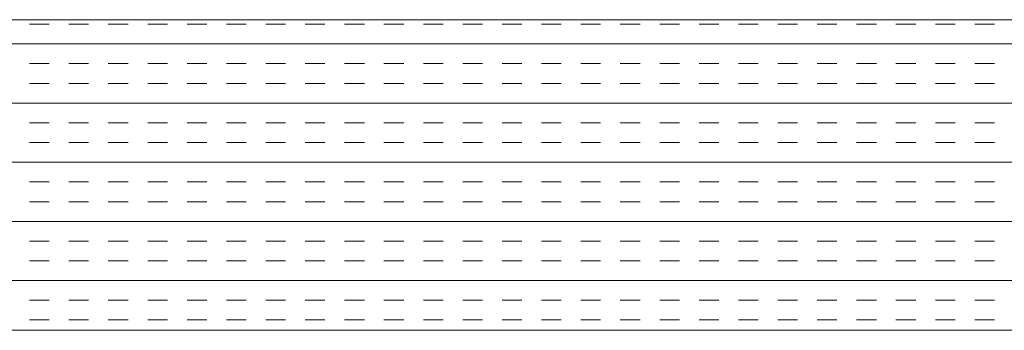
# Model space of a CAD drawing. Extents: x 3940905 to 4145695, y 925352 to 1109797.
# Tile 693 of 1056: x 4034042 to 4034201, y 1099910 to 1099960. Entities that reach past the tile are written whole.
import ezdxf

# ---------------------------------------------------------------- set-up
doc = ezdxf.new("R2010")
doc.units = 0
doc.header["$LTSCALE"] = 750
doc.header["$MEASUREMENT"] = 0
doc.layers.add('CKD Equipments', color=252, linetype='CONTINUOUS', lineweight=0)

msp = doc.modelspace()

# ---------------------------------------------------------------- linework, layer by layer
at = {"layer": 'CKD Equipments'}
for p, q in [((4033930.22, 1099960.1, -7.61), (4034648.22, 1099960.1, -7.61)), ((4033880.22, 1099910.1, -7.61), (4034698.22, 1099910.1, -7.61))]:
    msp.add_line(p, q, dxfattribs=at)
at = {"layer": 'CKD Equipments', "color": 4, "linetype": 'Continuous'}
for p, q in [((4034044.04, 1099959.38, -7.61), (4034047.22, 1099959.38, -7.61)), ((4034050.39, 1099959.38, -7.61), (4034053.57, 1099959.38, -7.61)), ((4034056.74, 1099959.38, -7.61), (4034059.92, 1099959.38, -7.61)), ((4034063.09, 1099959.38, -7.61), (4034066.27, 1099959.38, -7.61)), ((4034069.44, 1099959.38, -7.61), (4034072.62, 1099959.38, -7.61)), ((4034075.79, 1099959.38, -7.61), (4034078.97, 1099959.38, -7.61)), ((4034082.14, 1099959.38, -7.61), (4034085.32, 1099959.38, -7.61)), ((4034088.49, 1099959.38, -7.61), (4034091.67, 1099959.38, -7.61)), ((4034094.84, 1099959.38, -7.61), (4034098.02, 1099959.38, -7.61)), ((4034101.19, 1099959.38, -7.61), (4034104.37, 1099959.38, -7.61)), ((4034107.54, 1099959.38, -7.61), (4034110.72, 1099959.38, -7.61)), ((4034113.89, 1099959.38, -7.61), (4034117.07, 1099959.38, -7.61)), ((4034120.24, 1099959.38, -7.61), (4034123.42, 1099959.38, -7.61)), ((4034126.59, 1099959.38, -7.61), (4034129.77, 1099959.38, -7.61)), ((4034132.94, 1099959.38, -7.61), (4034136.12, 1099959.38, -7.61)), ((4034139.29, 1099959.38, -7.61), (4034142.47, 1099959.38, -7.61)), ((4034145.64, 1099959.38, -7.61), (4034148.82, 1099959.38, -7.61)), ((4034151.99, 1099959.38, -7.61), (4034155.17, 1099959.38, -7.61)), ((4034158.34, 1099959.38, -7.61), (4034161.52, 1099959.38, -7.61)), ((4034164.69, 1099959.38, -7.61), (4034167.87, 1099959.38, -7.61)), ((4034171.04, 1099959.38, -7.61), (4034174.22, 1099959.38, -7.61)), ((4034177.39, 1099959.38, -7.61), (4034180.57, 1099959.38, -7.61)), ((4034183.74, 1099959.38, -7.61), (4034186.92, 1099959.38, -7.61)), ((4034190.09, 1099959.38, -7.61), (4034193.27, 1099959.38, -7.61)), ((4034196.44, 1099959.38, -7.61), (4034199.62, 1099959.38, -7.61)), ((4033880.22, 1099956.21, -7.61), (4034698.22, 1099956.21, -7.61)), ((4034044.04, 1099953.03, -7.61), (4034047.22, 1099953.03, -7.61)), ((4034050.39, 1099953.03, -7.61), (4034053.57, 1099953.03, -7.61)), ((4034056.74, 1099953.03, -7.61), (4034059.92, 1099953.03, -7.61)), ((4034063.09, 1099953.03, -7.61), (4034066.27, 1099953.03, -7.61)), ((4034069.44, 1099953.03, -7.61), (4034072.62, 1099953.03, -7.61)), ((4034075.79, 1099953.03, -7.61), (4034078.97, 1099953.03, -7.61)), ((4034082.14, 1099953.03, -7.61), (4034085.32, 1099953.03, -7.61)), ((4034088.49, 1099953.03, -7.61), (4034091.67, 1099953.03, -7.61)), ((4034094.84, 1099953.03, -7.61), (4034098.02, 1099953.03, -7.61)), ((4034101.19, 1099953.03, -7.61), (4034104.37, 1099953.03, -7.61)), ((4034107.54, 1099953.03, -7.61), (4034110.72, 1099953.03, -7.61)), ((4034113.89, 1099953.03, -7.61), (4034117.07, 1099953.03, -7.61)), ((4034120.24, 1099953.03, -7.61), (4034123.42, 1099953.03, -7.61)), ((4034126.59, 1099953.03, -7.61), (4034129.77, 1099953.03, -7.61)), ((4034132.94, 1099953.03, -7.61), (4034136.12, 1099953.03, -7.61)), ((4034139.29, 1099953.03, -7.61), (4034142.47, 1099953.03, -7.61)), ((4034145.64, 1099953.03, -7.61), (4034148.82, 1099953.03, -7.61)), ((4034151.99, 1099953.03, -7.61), (4034155.17, 1099953.03, -7.61)), ((4034158.34, 1099953.03, -7.61), (4034161.52, 1099953.03, -7.61)), ((4034164.69, 1099953.03, -7.61), (4034167.87, 1099953.03, -7.61)), ((4034171.04, 1099953.03, -7.61), (4034174.22, 1099953.03, -7.61)), ((4034177.39, 1099953.03, -7.61), (4034180.57, 1099953.03, -7.61)), ((4034183.74, 1099953.03, -7.61), (4034186.92, 1099953.03, -7.61)), ((4034190.09, 1099953.03, -7.61), (4034193.27, 1099953.03, -7.61)), ((4034196.44, 1099953.03, -7.61), (4034199.62, 1099953.03, -7.61)), ((4034044.04, 1099949.86, -7.61), (4034047.22, 1099949.86, -7.61)), ((4034050.39, 1099949.86, -7.61), (4034053.57, 1099949.86, -7.61)), ((4034056.74, 1099949.86, -7.61), (4034059.92, 1099949.86, -7.61)), ((4034063.09, 1099949.86, -7.61), (4034066.27, 1099949.86, -7.61)), ((4034069.44, 1099949.86, -7.61), (4034072.62, 1099949.86, -7.61)), ((4034075.79, 1099949.86, -7.61), (4034078.97, 1099949.86, -7.61)), ((4034082.14, 1099949.86, -7.61), (4034085.32, 1099949.86, -7.61)), ((4034088.49, 1099949.86, -7.61), (4034091.67, 1099949.86, -7.61)), ((4034094.84, 1099949.86, -7.61), (4034098.02, 1099949.86, -7.61)), ((4034101.19, 1099949.86, -7.61), (4034104.37, 1099949.86, -7.61)), ((4034107.54, 1099949.86, -7.61), (4034110.72, 1099949.86, -7.61)), ((4034113.89, 1099949.86, -7.61), (4034117.07, 1099949.86, -7.61)), ((4034120.24, 1099949.86, -7.61), (4034123.42, 1099949.86, -7.61)), ((4034126.59, 1099949.86, -7.61), (4034129.77, 1099949.86, -7.61)), ((4034132.94, 1099949.86, -7.61), (4034136.12, 1099949.86, -7.61)), ((4034139.29, 1099949.86, -7.61), (4034142.47, 1099949.86, -7.61)), ((4034145.64, 1099949.86, -7.61), (4034148.82, 1099949.86, -7.61)), ((4034151.99, 1099949.86, -7.61), (4034155.17, 1099949.86, -7.61)), ((4034158.34, 1099949.86, -7.61), (4034161.52, 1099949.86, -7.61)), ((4034164.69, 1099949.86, -7.61), (4034167.87, 1099949.86, -7.61)), ((4034171.04, 1099949.86, -7.61), (4034174.22, 1099949.86, -7.61)), ((4034177.39, 1099949.86, -7.61), (4034180.57, 1099949.86, -7.61)), ((4034183.74, 1099949.86, -7.61), (4034186.92, 1099949.86, -7.61)), ((4034190.09, 1099949.86, -7.61), (4034193.27, 1099949.86, -7.61)), ((4034196.44, 1099949.86, -7.61), (4034199.62, 1099949.86, -7.61)), ((4033880.22, 1099946.68, -7.61), (4034698.22, 1099946.68, -7.61)), ((4034044.04, 1099943.51, -7.61), (4034047.22, 1099943.51, -7.61)), ((4034050.39, 1099943.51, -7.61), (4034053.57, 1099943.51, -7.61)), ((4034056.74, 1099943.51, -7.61), (4034059.92, 1099943.51, -7.61)), ((4034063.09, 1099943.51, -7.61), (4034066.27, 1099943.51, -7.61)), ((4034069.44, 1099943.51, -7.61), (4034072.62, 1099943.51, -7.61)), ((4034075.79, 1099943.51, -7.61), (4034078.97, 1099943.51, -7.61)), ((4034082.14, 1099943.51, -7.61), (4034085.32, 1099943.51, -7.61)), ((4034088.49, 1099943.51, -7.61), (4034091.67, 1099943.51, -7.61)), ((4034094.84, 1099943.51, -7.61), (4034098.02, 1099943.51, -7.61)), ((4034101.19, 1099943.51, -7.61), (4034104.37, 1099943.51, -7.61)), ((4034107.54, 1099943.51, -7.61), (4034110.72, 1099943.51, -7.61)), ((4034113.89, 1099943.51, -7.61), (4034117.07, 1099943.51, -7.61)), ((4034120.24, 1099943.51, -7.61), (4034123.42, 1099943.51, -7.61)), ((4034126.59, 1099943.51, -7.61), (4034129.77, 1099943.51, -7.61)), ((4034132.94, 1099943.51, -7.61), (4034136.12, 1099943.51, -7.61)), ((4034139.29, 1099943.51, -7.61), (4034142.47, 1099943.51, -7.61)), ((4034145.64, 1099943.51, -7.61), (4034148.82, 1099943.51, -7.61)), ((4034151.99, 1099943.51, -7.61), (4034155.17, 1099943.51, -7.61)), ((4034158.34, 1099943.51, -7.61), (4034161.52, 1099943.51, -7.61)), ((4034164.69, 1099943.51, -7.61), (4034167.87, 1099943.51, -7.61)), ((4034171.04, 1099943.51, -7.61), (4034174.22, 1099943.51, -7.61)), ((4034177.39, 1099943.51, -7.61), (4034180.57, 1099943.51, -7.61)), ((4034183.74, 1099943.51, -7.61), (4034186.92, 1099943.51, -7.61)), ((4034190.09, 1099943.51, -7.61), (4034193.27, 1099943.51, -7.61)), ((4034196.44, 1099943.51, -7.61), (4034199.62, 1099943.51, -7.61)), ((4034044.04, 1099940.33, -7.61), (4034047.22, 1099940.33, -7.61)), ((4034050.39, 1099940.33, -7.61), (4034053.57, 1099940.33, -7.61)), ((4034056.74, 1099940.33, -7.61), (4034059.92, 1099940.33, -7.61)), ((4034063.09, 1099940.33, -7.61), (4034066.27, 1099940.33, -7.61)), ((4034069.44, 1099940.33, -7.61), (4034072.62, 1099940.33, -7.61)), ((4034075.79, 1099940.33, -7.61), (4034078.97, 1099940.33, -7.61)), ((4034082.14, 1099940.33, -7.61), (4034085.32, 1099940.33, -7.61)), ((4034088.49, 1099940.33, -7.61), (4034091.67, 1099940.33, -7.61)), ((4034094.84, 1099940.33, -7.61), (4034098.02, 1099940.33, -7.61)), ((4034101.19, 1099940.33, -7.61), (4034104.37, 1099940.33, -7.61)), ((4034107.54, 1099940.33, -7.61), (4034110.72, 1099940.33, -7.61)), ((4034113.89, 1099940.33, -7.61), (4034117.07, 1099940.33, -7.61)), ((4034120.24, 1099940.33, -7.61), (4034123.42, 1099940.33, -7.61)), ((4034126.59, 1099940.33, -7.61), (4034129.77, 1099940.33, -7.61)), ((4034132.94, 1099940.33, -7.61), (4034136.12, 1099940.33, -7.61)), ((4034139.29, 1099940.33, -7.61), (4034142.47, 1099940.33, -7.61)), ((4034145.64, 1099940.33, -7.61), (4034148.82, 1099940.33, -7.61)), ((4034151.99, 1099940.33, -7.61), (4034155.17, 1099940.33, -7.61)), ((4034158.34, 1099940.33, -7.61), (4034161.52, 1099940.33, -7.61)), ((4034164.69, 1099940.33, -7.61), (4034167.87, 1099940.33, -7.61)), ((4034171.04, 1099940.33, -7.61), (4034174.22, 1099940.33, -7.61)), ((4034177.39, 1099940.33, -7.61), (4034180.57, 1099940.33, -7.61)), ((4034183.74, 1099940.33, -7.61), (4034186.92, 1099940.33, -7.61)), ((4034190.09, 1099940.33, -7.61), (4034193.27, 1099940.33, -7.61)), ((4034196.44, 1099940.33, -7.61), (4034199.62, 1099940.33, -7.61)), ((4033880.22, 1099937.16, -7.61), (4034698.22, 1099937.16, -7.61)), ((4034044.04, 1099933.98, -7.61), (4034047.22, 1099933.98, -7.61)), ((4034050.39, 1099933.98, -7.61), (4034053.57, 1099933.98, -7.61)), ((4034056.74, 1099933.98, -7.61), (4034059.92, 1099933.98, -7.61)), ((4034063.09, 1099933.98, -7.61), (4034066.27, 1099933.98, -7.61)), ((4034069.44, 1099933.98, -7.61), (4034072.62, 1099933.98, -7.61)), ((4034075.79, 1099933.98, -7.61), (4034078.97, 1099933.98, -7.61)), ((4034082.14, 1099933.98, -7.61), (4034085.32, 1099933.98, -7.61)), ((4034088.49, 1099933.98, -7.61), (4034091.67, 1099933.98, -7.61)), ((4034094.84, 1099933.98, -7.61), (4034098.02, 1099933.98, -7.61)), ((4034101.19, 1099933.98, -7.61), (4034104.37, 1099933.98, -7.61)), ((4034107.54, 1099933.98, -7.61), (4034110.72, 1099933.98, -7.61)), ((4034113.89, 1099933.98, -7.61), (4034117.07, 1099933.98, -7.61)), ((4034120.24, 1099933.98, -7.61), (4034123.42, 1099933.98, -7.61)), ((4034126.59, 1099933.98, -7.61), (4034129.77, 1099933.98, -7.61)), ((4034132.94, 1099933.98, -7.61), (4034136.12, 1099933.98, -7.61)), ((4034139.29, 1099933.98, -7.61), (4034142.47, 1099933.98, -7.61)), ((4034145.64, 1099933.98, -7.61), (4034148.82, 1099933.98, -7.61)), ((4034151.99, 1099933.98, -7.61), (4034155.17, 1099933.98, -7.61)), ((4034158.34, 1099933.98, -7.61), (4034161.52, 1099933.98, -7.61)), ((4034164.69, 1099933.98, -7.61), (4034167.87, 1099933.98, -7.61)), ((4034171.04, 1099933.98, -7.61), (4034174.22, 1099933.98, -7.61)), ((4034177.39, 1099933.98, -7.61), (4034180.57, 1099933.98, -7.61)), ((4034183.74, 1099933.98, -7.61), (4034186.92, 1099933.98, -7.61)), ((4034190.09, 1099933.98, -7.61), (4034193.27, 1099933.98, -7.61)), ((4034196.44, 1099933.98, -7.61), (4034199.62, 1099933.98, -7.61)), ((4034044.04, 1099930.81, -7.61), (4034047.22, 1099930.81, -7.61)), ((4034050.39, 1099930.81, -7.61), (4034053.57, 1099930.81, -7.61)), ((4034056.74, 1099930.81, -7.61), (4034059.92, 1099930.81, -7.61)), ((4034063.09, 1099930.81, -7.61), (4034066.27, 1099930.81, -7.61)), ((4034069.44, 1099930.81, -7.61), (4034072.62, 1099930.81, -7.61)), ((4034075.79, 1099930.81, -7.61), (4034078.97, 1099930.81, -7.61)), ((4034082.14, 1099930.81, -7.61), (4034085.32, 1099930.81, -7.61)), ((4034088.49, 1099930.81, -7.61), (4034091.67, 1099930.81, -7.61)), ((4034094.84, 1099930.81, -7.61), (4034098.02, 1099930.81, -7.61)), ((4034101.19, 1099930.81, -7.61), (4034104.37, 1099930.81, -7.61)), ((4034107.54, 1099930.81, -7.61), (4034110.72, 1099930.81, -7.61)), ((4034113.89, 1099930.81, -7.61), (4034117.07, 1099930.81, -7.61)), ((4034120.24, 1099930.81, -7.61), (4034123.42, 1099930.81, -7.61)), ((4034126.59, 1099930.81, -7.61), (4034129.77, 1099930.81, -7.61)), ((4034132.94, 1099930.81, -7.61), (4034136.12, 1099930.81, -7.61)), ((4034139.29, 1099930.81, -7.61), (4034142.47, 1099930.81, -7.61)), ((4034145.64, 1099930.81, -7.61), (4034148.82, 1099930.81, -7.61)), ((4034151.99, 1099930.81, -7.61), (4034155.17, 1099930.81, -7.61)), ((4034158.34, 1099930.81, -7.61), (4034161.52, 1099930.81, -7.61)), ((4034164.69, 1099930.81, -7.61), (4034167.87, 1099930.81, -7.61)), ((4034171.04, 1099930.81, -7.61), (4034174.22, 1099930.81, -7.61)), ((4034177.39, 1099930.81, -7.61), (4034180.57, 1099930.81, -7.61)), ((4034183.74, 1099930.81, -7.61), (4034186.92, 1099930.81, -7.61)), ((4034190.09, 1099930.81, -7.61), (4034193.27, 1099930.81, -7.61)), ((4034196.44, 1099930.81, -7.61), (4034199.62, 1099930.81, -7.61)), ((4033880.22, 1099927.63, -7.61), (4034698.22, 1099927.63, -7.61)), ((4034044.04, 1099924.46, -7.61), (4034047.22, 1099924.46, -7.61)), ((4034050.39, 1099924.46, -7.61), (4034053.57, 1099924.46, -7.61)), ((4034056.74, 1099924.46, -7.61), (4034059.92, 1099924.46, -7.61)), ((4034063.09, 1099924.46, -7.61), (4034066.27, 1099924.46, -7.61)), ((4034069.44, 1099924.46, -7.61), (4034072.62, 1099924.46, -7.61)), ((4034075.79, 1099924.46, -7.61), (4034078.97, 1099924.46, -7.61)), ((4034082.14, 1099924.46, -7.61), (4034085.32, 1099924.46, -7.61)), ((4034088.49, 1099924.46, -7.61), (4034091.67, 1099924.46, -7.61)), ((4034094.84, 1099924.46, -7.61), (4034098.02, 1099924.46, -7.61)), ((4034101.19, 1099924.46, -7.61), (4034104.37, 1099924.46, -7.61)), ((4034107.54, 1099924.46, -7.61), (4034110.72, 1099924.46, -7.61)), ((4034113.89, 1099924.46, -7.61), (4034117.07, 1099924.46, -7.61)), ((4034120.24, 1099924.46, -7.61), (4034123.42, 1099924.46, -7.61)), ((4034126.59, 1099924.46, -7.61), (4034129.77, 1099924.46, -7.61)), ((4034132.94, 1099924.46, -7.61), (4034136.12, 1099924.46, -7.61)), ((4034139.29, 1099924.46, -7.61), (4034142.47, 1099924.46, -7.61)), ((4034145.64, 1099924.46, -7.61), (4034148.82, 1099924.46, -7.61)), ((4034151.99, 1099924.46, -7.61), (4034155.17, 1099924.46, -7.61)), ((4034158.34, 1099924.46, -7.61), (4034161.52, 1099924.46, -7.61)), ((4034164.69, 1099924.46, -7.61), (4034167.87, 1099924.46, -7.61)), ((4034171.04, 1099924.46, -7.61), (4034174.22, 1099924.46, -7.61)), ((4034177.39, 1099924.46, -7.61), (4034180.57, 1099924.46, -7.61)), ((4034183.74, 1099924.46, -7.61), (4034186.92, 1099924.46, -7.61)), ((4034190.09, 1099924.46, -7.61), (4034193.27, 1099924.46, -7.61)), ((4034196.44, 1099924.46, -7.61), (4034199.62, 1099924.46, -7.61)), ((4034044.04, 1099921.28, -7.61), (4034047.22, 1099921.28, -7.61)), ((4034050.39, 1099921.28, -7.61), (4034053.57, 1099921.28, -7.61)), ((4034056.74, 1099921.28, -7.61), (4034059.92, 1099921.28, -7.61)), ((4034063.09, 1099921.28, -7.61), (4034066.27, 1099921.28, -7.61)), ((4034069.44, 1099921.28, -7.61), (4034072.62, 1099921.28, -7.61)), ((4034075.79, 1099921.28, -7.61), (4034078.97, 1099921.28, -7.61)), ((4034082.14, 1099921.28, -7.61), (4034085.32, 1099921.28, -7.61)), ((4034088.49, 1099921.28, -7.61), (4034091.67, 1099921.28, -7.61)), ((4034094.84, 1099921.28, -7.61), (4034098.02, 1099921.28, -7.61)), ((4034101.19, 1099921.28, -7.61), (4034104.37, 1099921.28, -7.61)), ((4034107.54, 1099921.28, -7.61), (4034110.72, 1099921.28, -7.61)), ((4034113.89, 1099921.28, -7.61), (4034117.07, 1099921.28, -7.61)), ((4034120.24, 1099921.28, -7.61), (4034123.42, 1099921.28, -7.61)), ((4034126.59, 1099921.28, -7.61), (4034129.77, 1099921.28, -7.61)), ((4034132.94, 1099921.28, -7.61), (4034136.12, 1099921.28, -7.61)), ((4034139.29, 1099921.28, -7.61), (4034142.47, 1099921.28, -7.61)), ((4034145.64, 1099921.28, -7.61), (4034148.82, 1099921.28, -7.61)), ((4034151.99, 1099921.28, -7.61), (4034155.17, 1099921.28, -7.61)), ((4034158.34, 1099921.28, -7.61), (4034161.52, 1099921.28, -7.61)), ((4034164.69, 1099921.28, -7.61), (4034167.87, 1099921.28, -7.61)), ((4034171.04, 1099921.28, -7.61), (4034174.22, 1099921.28, -7.61)), ((4034177.39, 1099921.28, -7.61), (4034180.57, 1099921.28, -7.61)), ((4034183.74, 1099921.28, -7.61), (4034186.92, 1099921.28, -7.61)), ((4034190.09, 1099921.28, -7.61), (4034193.27, 1099921.28, -7.61)), ((4034196.44, 1099921.28, -7.61), (4034199.62, 1099921.28, -7.61)), ((4033880.22, 1099918.11, -7.61), (4034698.22, 1099918.11, -7.61)), ((4034044.04, 1099914.93, -7.61), (4034047.22, 1099914.93, -7.61)), ((4034050.39, 1099914.93, -7.61), (4034053.57, 1099914.93, -7.61)), ((4034056.74, 1099914.93, -7.61), (4034059.92, 1099914.93, -7.61)), ((4034063.09, 1099914.93, -7.61), (4034066.27, 1099914.93, -7.61)), ((4034069.44, 1099914.93, -7.61), (4034072.62, 1099914.93, -7.61)), ((4034075.79, 1099914.93, -7.61), (4034078.97, 1099914.93, -7.61)), ((4034082.14, 1099914.93, -7.61), (4034085.32, 1099914.93, -7.61)), ((4034088.49, 1099914.93, -7.61), (4034091.67, 1099914.93, -7.61)), ((4034094.84, 1099914.93, -7.61), (4034098.02, 1099914.93, -7.61)), ((4034101.19, 1099914.93, -7.61), (4034104.37, 1099914.93, -7.61)), ((4034107.54, 1099914.93, -7.61), (4034110.72, 1099914.93, -7.61)), ((4034113.89, 1099914.93, -7.61), (4034117.07, 1099914.93, -7.61)), ((4034120.24, 1099914.93, -7.61), (4034123.42, 1099914.93, -7.61)), ((4034126.59, 1099914.93, -7.61), (4034129.77, 1099914.93, -7.61)), ((4034132.94, 1099914.93, -7.61), (4034136.12, 1099914.93, -7.61)), ((4034139.29, 1099914.93, -7.61), (4034142.47, 1099914.93, -7.61)), ((4034145.64, 1099914.93, -7.61), (4034148.82, 1099914.93, -7.61)), ((4034151.99, 1099914.93, -7.61), (4034155.17, 1099914.93, -7.61)), ((4034158.34, 1099914.93, -7.61), (4034161.52, 1099914.93, -7.61)), ((4034164.69, 1099914.93, -7.61), (4034167.87, 1099914.93, -7.61)), ((4034171.04, 1099914.93, -7.61), (4034174.22, 1099914.93, -7.61)), ((4034177.39, 1099914.93, -7.61), (4034180.57, 1099914.93, -7.61)), ((4034183.74, 1099914.93, -7.61), (4034186.92, 1099914.93, -7.61)), ((4034190.09, 1099914.93, -7.61), (4034193.27, 1099914.93, -7.61)), ((4034196.44, 1099914.93, -7.61), (4034199.62, 1099914.93, -7.61)), ((4034044.04, 1099911.76, -7.61), (4034047.22, 1099911.76, -7.61)), ((4034050.39, 1099911.76, -7.61), (4034053.57, 1099911.76, -7.61)), ((4034056.74, 1099911.76, -7.61), (4034059.92, 1099911.76, -7.61)), ((4034063.09, 1099911.76, -7.61), (4034066.27, 1099911.76, -7.61)), ((4034069.44, 1099911.76, -7.61), (4034072.62, 1099911.76, -7.61)), ((4034075.79, 1099911.76, -7.61), (4034078.97, 1099911.76, -7.61)), ((4034082.14, 1099911.76, -7.61), (4034085.32, 1099911.76, -7.61)), ((4034088.49, 1099911.76, -7.61), (4034091.67, 1099911.76, -7.61)), ((4034094.84, 1099911.76, -7.61), (4034098.02, 1099911.76, -7.61)), ((4034101.19, 1099911.76, -7.61), (4034104.37, 1099911.76, -7.61)), ((4034107.54, 1099911.76, -7.61), (4034110.72, 1099911.76, -7.61)), ((4034113.89, 1099911.76, -7.61), (4034117.07, 1099911.76, -7.61)), ((4034120.24, 1099911.76, -7.61), (4034123.42, 1099911.76, -7.61)), ((4034126.59, 1099911.76, -7.61), (4034129.77, 1099911.76, -7.61)), ((4034132.94, 1099911.76, -7.61), (4034136.12, 1099911.76, -7.61)), ((4034139.29, 1099911.76, -7.61), (4034142.47, 1099911.76, -7.61)), ((4034145.64, 1099911.76, -7.61), (4034148.82, 1099911.76, -7.61)), ((4034151.99, 1099911.76, -7.61), (4034155.17, 1099911.76, -7.61)), ((4034158.34, 1099911.76, -7.61), (4034161.52, 1099911.76, -7.61)), ((4034164.69, 1099911.76, -7.61), (4034167.87, 1099911.76, -7.61)), ((4034171.04, 1099911.76, -7.61), (4034174.22, 1099911.76, -7.61)), ((4034177.39, 1099911.76, -7.61), (4034180.57, 1099911.76, -7.61)), ((4034183.74, 1099911.76, -7.61), (4034186.92, 1099911.76, -7.61)), ((4034190.09, 1099911.76, -7.61), (4034193.27, 1099911.76, -7.61)), ((4034196.44, 1099911.76, -7.61), (4034199.62, 1099911.76, -7.61))]:
    msp.add_line(p, q, dxfattribs=at)

doc.saveas('drawing.dxf')
